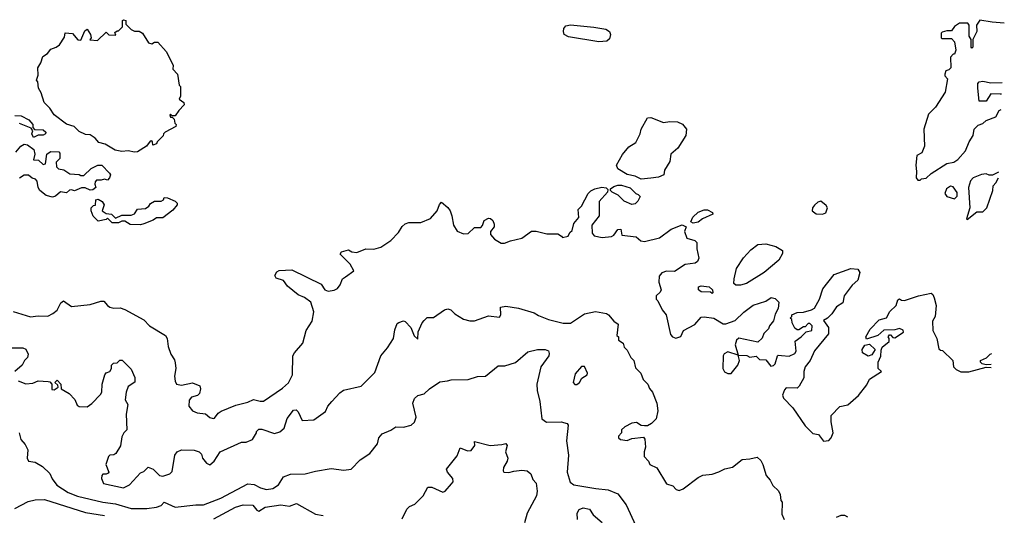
# Model space of a CAD drawing. Extents: x 2210602 to 2357277, y 510288 to 673808.
# Tile 274 of 464: x 2343607 to 2349860, y 558842 to 561990. Entities that reach past the tile are written whole.
import ezdxf

# ---------------------------------------------------------------- set-up
doc = ezdxf.new("R2010")
doc.units = 0

msp = doc.modelspace()

# ---------------------------------------------------------------- linework, layer by layer
at = {"layer": '0CON05XD'}
for points in [[(2344335, 561149.2), (2344295, 561157.5), (2344255, 561153.3), (2344212.3, 561162.3), (2344149.5, 561199.5), (2344109.3, 561209.3), (2344087, 561237), (2344055, 561258.8), (2344025, 561261.2), (2343985, 561280), (2343952.3, 561312.3), (2343905, 561326.7), (2343826.1, 561386.1), (2343798.8, 561428.8), (2343762.5, 561465), (2343743.8, 561525), (2343726.7, 561555), (2343722.5, 561595), (2343713.3, 561605), (2343723, 561637), (2343722.5, 561685), (2343740, 561715), (2343753.6, 561756.4), (2343782.5, 561775), (2343805, 561803.3), (2343837.5, 561815), (2343859.3, 561830.7), (2343891.7, 561878.3), (2343895, 561907.5), (2343941.7, 561901.7), (2343975, 561862.5), (2343995, 561860), (2344020, 561920), (2344035, 561930), (2344056.2, 561895), (2344060, 561875), (2344051.7, 561861.7), (2344101.7, 561858.3), (2344155, 561910), (2344173, 561893), (2344218.3, 561891.7), (2344211.7, 561908.3), (2344225, 561920), (2344235, 561920), (2344260, 561945), (2344260, 561985), (2344265, 561990), (2344280, 561985), (2344281.7, 561961.7), (2344315, 561927.5), (2344335, 561917.5), (2344366.4, 561916.4), (2344387.5, 561905), (2344425, 561842.5), (2344445, 561837.5), (2344463, 561847), (2344485, 561847.5), (2344538, 561788), (2344581.7, 561701.7), (2344580, 561675), (2344610, 561645), (2344620, 561575), (2344627.5, 561565), (2344627.5, 561505), (2344620, 561485), (2344650, 561465), (2344651.7, 561448.3), (2344617, 561413), (2344595, 561380), (2344575, 561380), (2344565, 561390), (2344560, 561385), (2344565, 561370), (2344575, 561370), (2344588.3, 561358.3), (2344592.5, 561332.5), (2344600, 561325), (2344598.3, 561311.7), (2344530, 561275), (2344520, 561265), (2344518.3, 561251.7), (2344480, 561215), (2344475, 561202.5), (2344453, 561193), (2344450, 561215), (2344445, 561220), (2344435, 561217.5), (2344413, 561187), (2344355, 561151.2), (2344335, 561149.2)], [(2349860.4, 561968.7), (2349783.7, 561973.7), (2349705, 561986.7), (2349683.3, 561955), (2349686.7, 561915), (2349660, 561865), (2349660, 561815), (2349655, 561810), (2349650, 561815), (2349650, 561865), (2349637.5, 561885), (2349637.5, 561955), (2349628.3, 561968.3), (2349575, 561967.5), (2349543.6, 561946.4), (2349525, 561920), (2349495, 561920), (2349465, 561910), (2349460, 561905), (2349460, 561875), (2349465, 561870), (2349525, 561870), (2349545, 561850), (2349553, 561797), (2349545, 561770), (2349535, 561770), (2349518.3, 561751.7), (2349520, 561685), (2349508.3, 561671.7), (2349490, 561665), (2349482.5, 561645), (2349482.5, 561632.5), (2349500, 561615), (2349485, 561530), (2349423.8, 561435), (2349379.7, 561390.3), (2349350, 561295), (2349354.1, 561185.9), (2349337.5, 561145), (2349305, 561127.5), (2349297.5, 561065), (2349303.3, 561025), (2349300, 560985), (2349311.7, 560971.7), (2349325, 560970), (2349335, 560980), (2349365, 560982.5), (2349396.4, 561013.6), (2349495, 561076.7), (2349540, 561085), (2349565, 561102.5), (2349613.6, 561156.4), (2349637.5, 561215), (2349662.5, 561255), (2349670, 561295), (2349695, 561320), (2349725, 561330), (2349745, 561350), (2349806.4, 561373.6), (2349827, 561413), (2349839.6, 561420.4)], [(2347285, 561849), (2347091.5, 561881.5), (2347065.6, 561895.6), (2347060, 561915), (2347062.9, 561935), (2347075, 561950.7), (2347105, 561957.5), (2347253.5, 561943.5), (2347329.4, 561929.4), (2347353.5, 561915), (2347358.9, 561895), (2347352.2, 561867.8), (2347335, 561853.4), (2347285, 561849)], [(2349843.2, 561516.1), (2349835, 561517.5), (2349775, 561520), (2349745, 561472.5), (2349701.7, 561471.7), (2349692.5, 561555), (2349692.5, 561585), (2349700, 561595), (2349725, 561600), (2349775, 561588.8), (2349846.1, 561590.4)], [(2343575, 561381.2), (2343615, 561378.8), (2343665, 561354), (2343690, 561325), (2343690, 561305), (2343701.7, 561291.7), (2343755, 561290), (2343772.5, 561275), (2343770, 561265), (2343755, 561257.5), (2343723.6, 561256.4), (2343695, 561242.5), (2343683.3, 561265), (2343690, 561285), (2343680, 561300), (2343605, 561330)], [(2347555, 560976.7), (2347515, 560996.7), (2347465, 561007.5), (2347405, 561042.5), (2347397.5, 561065), (2347435, 561133.3), (2347475, 561182), (2347520.7, 561209.3), (2347546.7, 561265), (2347553.3, 561295), (2347595, 561366.2), (2347615, 561368.8), (2347695, 561336.2), (2347735, 561343.3), (2347785, 561341.2), (2347816.1, 561326.1), (2347842.5, 561295), (2347836.7, 561255), (2347785.8, 561174.2), (2347743.3, 561135), (2347735, 561090), (2347702.5, 561035), (2347697.5, 561005), (2347665, 560990), (2347615, 560983.8), (2347555, 560976.7)], [(2343581.7, 561148.3), (2343613, 561187), (2343635, 561198.8), (2343655.9, 561195.9), (2343697.5, 561165), (2343702.5, 561135), (2343695, 561100), (2343727, 561097), (2343755, 561070), (2343770, 561075), (2343780, 561135), (2343787, 561143), (2343805, 561153.3), (2343855, 561150), (2343861.7, 561141.7), (2343861.7, 561108.3), (2343837.5, 561085), (2343840, 561055), (2343853, 561043), (2343887, 561037), (2343925, 561010), (2343985, 561007.5), (2343995, 561000), (2344015, 561000), (2344060, 561045), (2344103.6, 561066.4), (2344127.5, 561065), (2344177.5, 561015), (2344182.5, 561005), (2344177.5, 560985), (2344165, 560970), (2344145, 560977.5), (2344125, 560970), (2344095, 560970), (2344085, 560960), (2344083.3, 560945), (2344090, 560925), (2344071.7, 560908.3), (2344055, 560906.7), (2344023, 560923), (2343998.3, 560921.7), (2343955, 560902.5), (2343935, 560910), (2343923, 560907), (2343905, 560890), (2343865, 560897.5), (2343835, 560870), (2343815, 560862.5), (2343775, 560872.5), (2343734.1, 560904.1), (2343723.9, 560923.9), (2343716.7, 560965), (2343706.4, 560976.4), (2343685, 560982.5), (2343661.7, 561001.7), (2343635, 561002.5), (2343605, 560982.5)], [(2349824.4, 561021.3), (2349785, 561003.3), (2349765, 561002.5), (2349745, 561010), (2349715, 561007.5), (2349662.5, 560985), (2349645, 560967.5), (2349632.5, 560925), (2349641.2, 560795), (2349620, 560725), (2349625, 560720), (2349685, 560770), (2349725, 560770), (2349750, 560795), (2349787.5, 560905), (2349790, 560935), (2349807, 560953), (2349823.1, 560985.7)], [(2343565, 560136), (2343675, 560102.5), (2343725, 560110), (2343785, 560107.8), (2343816.4, 560123.6), (2343845.5, 560144.5), (2343867.7, 560192.3), (2343885, 560203.8), (2343935, 560168.8), (2344055, 560180), (2344121.7, 560201.7), (2344141.7, 560201.7), (2344164.1, 560174.1), (2344180, 560165), (2344205, 560156.7), (2344245, 560160), (2344275, 560148.6), (2344395, 560084), (2344431.2, 560045), (2344533.3, 559985), (2344543.3, 559965), (2344550, 559915), (2344566.1, 559866.1), (2344589.5, 559829.5), (2344595, 559810), (2344597.5, 559775), (2344590, 559725), (2344593.9, 559693.9), (2344603.3, 559675), (2344635, 559668.8), (2344705, 559683.8), (2344750, 559665), (2344756, 559645), (2344748.8, 559615), (2344735, 559602), (2344697.7, 559592.3), (2344683.6, 559573.6), (2344680, 559535), (2344705, 559506.2), (2344733.2, 559493.2), (2344787.3, 559487.3), (2344814.2, 559464.2), (2344835, 559456.7), (2344845, 559460), (2344868.3, 559491.7), (2344885.9, 559504.1), (2344978.8, 559541.2), (2345055, 559560), (2345091.7, 559578.3), (2345135, 559566.2), (2345155, 559566.7), (2345275, 559649.2), (2345315, 559684.2), (2345339.4, 559735), (2345342, 559855), (2345352, 559875), (2345404.6, 559935.4), (2345427.1, 560015), (2345464.3, 560075), (2345475.6, 560135), (2345456.8, 560196.8), (2345415, 560226.2), (2345375, 560242.5), (2345308.3, 560298.3), (2345283, 560333), (2345235, 560347.5), (2345226.7, 560365), (2345240.7, 560389.3), (2345255, 560397.5), (2345335, 560401.2), (2345520.7, 560310.7), (2345545, 560273.3), (2345566.4, 560266.4), (2345605, 560272), (2345625, 560283.3), (2345641.2, 560305), (2345656.4, 560343.6), (2345675, 560357.5), (2345730, 560395), (2345706.4, 560436.4), (2345641.7, 560501.7), (2345650, 560515), (2345695, 560527.5), (2345716.1, 560516.1), (2345747.7, 560512.3), (2345805, 560533.8), (2345855, 560532.5), (2345900, 560545), (2345965, 560586.7), (2346012.3, 560637.7), (2346035, 560676.7), (2346055, 560694), (2346078.8, 560701.2), (2346155, 560701.9), (2346215, 560728), (2346257.5, 560775), (2346273.3, 560816.7), (2346285, 560830), (2346325, 560796.7), (2346340, 560775), (2346351.2, 560745), (2346361.2, 560685), (2346385, 560647.5), (2346425, 560630), (2346455, 560632.5), (2346495, 560670), (2346535, 560670), (2346547, 560683), (2346557.5, 560715), (2346585, 560730), (2346598, 560728), (2346612.5, 560715), (2346620.7, 560690.7), (2346620, 560675), (2346597.5, 560645), (2346597.5, 560625), (2346623.3, 560595), (2346665, 560570), (2346685, 560570), (2346725, 560586.2), (2346795, 560602), (2346856.4, 560646.4), (2346886.4, 560646.4), (2346955, 560628.8), (2347025, 560630), (2347047.5, 560615), (2347055, 560607.5), (2347090, 560615), (2347101.7, 560638.3), (2347115, 560650), (2347126.7, 560695), (2347157, 560733), (2347153.8, 560785), (2347174.1, 560805.9), (2347216.7, 560885), (2347235, 560903.3), (2347260, 560915), (2347305, 560926.2), (2347331.7, 560921.7), (2347341.7, 560911.7), (2347340, 560895), (2347287.5, 560835), (2347286.7, 560745), (2347240, 560685), (2347242.5, 560635), (2347255, 560617.5), (2347306.4, 560606.4), (2347366.1, 560613.9), (2347379.3, 560620.7), (2347405, 560657.5), (2347425, 560660), (2347431.7, 560621.7), (2347521.7, 560611.7), (2347552.5, 560585), (2347575, 560582), (2347670, 560605), (2347745, 560660), (2347815, 560686.7), (2347840, 560675), (2347830, 560645), (2347845, 560602.5), (2347895, 560586.7), (2347906.7, 560575), (2347906.7, 560535), (2347920, 560475), (2347912.5, 560455), (2347896.1, 560443.9), (2347834.1, 560435.9), (2347765, 560390), (2347715, 560392.5), (2347685, 560382.5), (2347668.3, 560361.7), (2347667, 560323)], [(2347495, 560816.7), (2347445, 560836.7), (2347407.5, 560875), (2347370, 560895), (2347360, 560905), (2347360, 560915), (2347379.3, 560930.7), (2347405, 560938.8), (2347428.3, 560938.3), (2347485, 560922.5), (2347520, 560885), (2347535, 560880), (2347547, 560867), (2347533.6, 560836.4), (2347515, 560820), (2347495, 560816.7)], [(2349545, 560852.5), (2349561.7, 560868.3), (2349561.7, 560891.7), (2349535, 560927.5), (2349518.3, 560931.7), (2349492.5, 560915), (2349482.5, 560885), (2349495, 560867.5), (2349545, 560852.5)], [(2344375, 560687.5), (2344308.3, 560688.3), (2344275, 560710), (2344255, 560710), (2344235, 560700), (2344195, 560700), (2344165, 560730), (2344155, 560720), (2344105, 560710), (2344073, 560743), (2344060, 560775), (2344060, 560795), (2344075, 560810), (2344088.3, 560811.7), (2344090, 560845), (2344105, 560850), (2344130, 560835), (2344142.5, 560815), (2344130, 560775), (2344155, 560760), (2344190, 560755), (2344215, 560730), (2344255, 560747.5), (2344315, 560747.5), (2344335, 560757.5), (2344355, 560787.5), (2344405, 560790), (2344427.5, 560805), (2344437, 560823), (2344463, 560837), (2344505, 560837.5), (2344520, 560845), (2344525, 560860), (2344545, 560857.5), (2344595, 560836.7), (2344607.5, 560825), (2344607.5, 560815), (2344579.5, 560780.5), (2344515, 560732.5), (2344475, 560732.5), (2344453.6, 560716.4), (2344395, 560692.5), (2344375, 560687.5)], [(2347885, 560697.5), (2347870, 560705), (2347882.5, 560735), (2347915, 560767.5), (2347955, 560783.3), (2347975, 560783.3), (2348007.5, 560765), (2348010, 560755), (2347943.9, 560726.1), (2347915, 560703.3), (2347885, 560697.5)], [(2348705, 560753.8), (2348725.8, 560764.2), (2348736.7, 560795), (2348729.5, 560809.5), (2348695, 560836.7), (2348675, 560830), (2348655, 560812.5), (2348642.5, 560795), (2348640, 560775), (2348665, 560757.5), (2348705, 560753.8)], [(2348155, 560303.3), (2348143.3, 560315), (2348143.8, 560345), (2348159.5, 560410.5), (2348203.2, 560476.8), (2348251.2, 560528.8), (2348295, 560561.2), (2348345.8, 560565.8), (2348408.8, 560548.8), (2348452.5, 560525), (2348452.5, 560505), (2348427.3, 560462.7), (2348335.8, 560384.2), (2348223.3, 560315), (2348185, 560304), (2348155, 560303.3)], [(2347667, 560323), (2347680, 560275), (2347675, 560260), (2347650, 560235), (2347650, 560215), (2347660, 560205), (2347686.4, 560146.4), (2347713.3, 560115), (2347740.5, 559990.5), (2347752.5, 559975), (2347775, 559966.7), (2347805, 559977.5), (2347823.6, 560016.4), (2347895.8, 560054.2), (2347935, 560100), (2347955, 560103.3), (2348015, 560093.3), (2348075, 560057.5), (2348091.7, 560058.3), (2348150.5, 560079.5), (2348207, 560133), (2348265, 560175.8), (2348345, 560201.2), (2348380, 560225), (2348405, 560220), (2348428.8, 560195), (2348423.9, 560156.1), (2348405, 560120), (2348393.6, 560076.4), (2348370, 560045), (2348363.6, 560026.4), (2348333.9, 559996.1), (2348323, 559967), (2348295, 559942.5), (2348173.6, 559966.4), (2348160, 559955), (2348150, 559925), (2348170, 559860), (2348225, 559857.5), (2348245, 559846.7), (2348285, 559852.5), (2348305, 559832.5), (2348345, 559830), (2348378.3, 559788.3), (2348395, 559792.5), (2348406.1, 559803.9), (2348420, 559855), (2348425, 559860), (2348445, 559857.5), (2348495, 559852.5), (2348529.3, 559870.7), (2348537.5, 559885), (2348531.7, 559948.3), (2348570, 559975), (2348601.7, 560008.3), (2348637.5, 560015), (2348640, 560045), (2348625, 560060), (2348615, 560060), (2348595, 560040), (2348585, 560040), (2348555, 560020), (2348545, 560020), (2348530.7, 560030.7), (2348512.5, 560065), (2348510, 560085), (2348500, 560095), (2348510, 560105), (2348510, 560115), (2348545, 560130), (2348585, 560133.3), (2348635, 560146.7), (2348655, 560157.5), (2348686.2, 560215), (2348708.8, 560281.2), (2348779.3, 560370.7), (2348885, 560409.2), (2348930, 560405), (2348942.5, 560385), (2348930, 560335), (2348895, 560303.8), (2348856, 560254), (2348843.3, 560235), (2348835, 560192.5), (2348794.1, 560165.9), (2348765, 560122.5), (2348736.4, 560093.6), (2348711.7, 560078.3), (2348743.3, 560035), (2348743.3, 559995), (2348654.2, 559885.8), (2348628, 559825), (2348596.2, 559785), (2348586.2, 559755), (2348586.7, 559715), (2348557, 559663), (2348545, 559650), (2348475, 559652.5), (2348465, 559640), (2348452.5, 559605), (2348457.5, 559585), (2348517.5, 559525), (2348595, 559410), (2348645, 559362.5), (2348680, 559355), (2348713, 559313), (2348745, 559317.5), (2348760, 559335), (2348772.5, 559365), (2348760, 559435), (2348760, 559475), (2348815, 559532.5), (2348866.1, 559543.9), (2348935, 559603.3), (2348988.3, 559671.7), (2349005, 559707.5), (2349080, 559755), (2349060, 559775), (2349060, 559815), (2349077, 559853), (2349078.3, 559891.7), (2349085, 559910), (2349130, 559945), (2349130, 559965), (2349122.5, 559975), (2349131.7, 559988.3), (2349138.3, 559988.3), (2349151.7, 559971.7), (2349165, 559970), (2349220, 560005), (2349218.3, 560018.3), (2349195, 560027.5), (2349165, 560020), (2349095, 560017.5), (2349056.1, 559983.9), (2348985, 559960), (2348980, 559975), (2349007.5, 560025), (2349065, 560083.3), (2349113, 560097), (2349132.7, 560137.3), (2349173.3, 560175), (2349185, 560210), (2349195, 560217.5), (2349208.3, 560208.3), (2349227, 560207), (2349315, 560236), (2349395, 560252.5), (2349407.5, 560245), (2349413.9, 560223.9), (2349426.9, 560175), (2349421.2, 560105), (2349403.3, 560075), (2349406.1, 560016.1), (2349432.5, 559965), (2349445, 559900), (2349455, 559890), (2349468.3, 559888.3), (2349532.5, 559825), (2349537.5, 559785), (2349555, 559767.5), (2349583.6, 559753.6), (2349635, 559752.5), (2349745, 559782.5), (2349776.8, 559780.5)], [(2348005, 560250), (2347995, 560260), (2347935, 560261.2), (2347917.5, 560275), (2347917.5, 560292.5), (2347935, 560300), (2347985, 560292.5), (2348007.5, 560275), (2348010, 560255), (2348005, 560250)], [(2343597, 559697), (2343645, 559676.7), (2343689.3, 559680.7), (2343725, 559696.7), (2343788.3, 559691.7), (2343798.8, 559688.8), (2343810, 559675), (2343811.7, 559641.7), (2343825, 559640), (2343850, 559655), (2343848.3, 559668.3), (2343830, 559685), (2343845, 559700), (2343867.5, 559675), (2343870, 559645), (2343921.2, 559615), (2343957.3, 559577.3), (2343971.7, 559541.7), (2343985, 559532.5), (2344035, 559532), (2344065, 559551.2), (2344120.5, 559609.5), (2344128.8, 559625), (2344130, 559675), (2344146.7, 559735), (2344155, 559747.5), (2344180, 559755), (2344190, 559775), (2344190, 559795), (2344201.7, 559808.3), (2344225, 559810), (2344243, 559827), (2344257, 559827), (2344315, 559770), (2344337, 559717), (2344337, 559687), (2344295, 559660), (2344282.5, 559625), (2344277.5, 559575), (2344293.3, 559545), (2344283.3, 559485), (2344286.7, 559385), (2344267.5, 559365), (2344255, 559340), (2344247, 559283), (2344217.5, 559235), (2344205, 559226.7), (2344180, 559225), (2344170, 559215), (2344153.3, 559165), (2344172.5, 559115), (2344169.3, 559110.7), (2344155, 559102.5), (2344135, 559102.5), (2344127.5, 559095), (2344126.7, 559075), (2344140, 559045), (2344265, 559015.8), (2344305, 559036.2), (2344375, 559112.5), (2344395, 559120), (2344423.3, 559146.7), (2344454, 559135), (2344495, 559093.8), (2344515, 559090), (2344560, 559105), (2344575, 559120), (2344592.5, 559225), (2344606.7, 559245), (2344635, 559258.8), (2344715, 559256.2), (2344747.5, 559245), (2344760.7, 559230.7), (2344767.5, 559205), (2344794.1, 559174.1), (2344815, 559163.3), (2344842.5, 559185), (2344880, 559245), (2345015, 559307.5), (2345045, 559307.5), (2345085, 559322.5), (2345110, 559365), (2345110, 559375), (2345125, 559390), (2345145, 559390), (2345225, 559362), (2345258.8, 559371.2), (2345286.7, 559395), (2345305, 559457.5), (2345345, 559510), (2345361.7, 559511.7), (2345375, 559500), (2345400, 559445), (2345475, 559448), (2345549.5, 559500.5), (2345563.3, 559535), (2345590, 559565), (2345640.5, 559619.5), (2345663.9, 559636.1), (2345775, 559662.5), (2345861.7, 559748.3), (2345900.8, 559855), (2345942, 559905), (2345980, 559965), (2345989.5, 560020.5), (2346005, 560060), (2346015, 560067.5), (2346045, 560077.5), (2346055, 560072.5), (2346090, 560035), (2346111.7, 559981.7), (2346135, 559960), (2346137.5, 560007.5), (2346162.5, 560065), (2346175, 560080), (2346195, 560097.5), (2346235, 560097.5), (2346305, 560146.7), (2346325, 560153.3), (2346345, 560147.5), (2346371.2, 560121.2), (2346425, 560088.8), (2346465, 560076.7), (2346495, 560077.5), (2346585, 560110), (2346655, 560100), (2346662.5, 560115), (2346660, 560165), (2346695, 560170), (2346775, 560156.7), (2346875, 560128.8), (2346901.4, 560111.4), (2346965, 560085.7), (2347057.9, 560062.1)], [(2347057.9, 560062.1), (2347105, 560063.1), (2347195, 560120.8), (2347263.9, 560136.1), (2347333.6, 560123.6), (2347347.5, 560115), (2347380, 560075), (2347407.5, 560055), (2347400, 559985), (2347410, 559975), (2347410, 559955), (2347440, 559935), (2347445, 559910), (2347465, 559890), (2347487.5, 559845), (2347506.7, 559825), (2347518.8, 559778.8), (2347552.5, 559745), (2347566.7, 559705), (2347596.7, 559675), (2347606.4, 559646.4), (2347626.7, 559625), (2347652.5, 559555), (2347660, 559505), (2347650, 559455), (2347620, 559425), (2347595, 559410), (2347575, 559410), (2347553, 559413), (2347525, 559432.5), (2347495, 559427.5), (2347450, 559405), (2347430, 559385), (2347430, 559365), (2347410, 559345), (2347410, 559335), (2347423, 559323), (2347465, 559317.5), (2347495, 559330), (2347568.3, 559338.3), (2347577.5, 559325), (2347582.5, 559275), (2347572.5, 559245), (2347572.5, 559215), (2347600, 559185), (2347610, 559165), (2347653, 559143), (2347715, 559042.5), (2347755, 559030), (2347776.4, 559006.4), (2347795, 559000), (2347820.7, 559009.3), (2347917, 559083), (2347945, 559097.5), (2348005, 559103.3), (2348048.3, 559118.3), (2348085, 559136.7), (2348135, 559147.5), (2348195, 559196.7), (2348245, 559200), (2348291.7, 559211.7), (2348315, 559190), (2348327.5, 559165), (2348347.5, 559095), (2348372.5, 559065), (2348390.7, 559030.7), (2348426.4, 558996.4), (2348437.5, 558975), (2348440, 558935), (2348450, 558925), (2348448.3, 558848.3), (2348462.5, 558815)], [(2343514.2, 559905.8), (2343626.1, 559906.1), (2343646.4, 559896.4), (2343660, 559865), (2343656.7, 559843.3), (2343637.5, 559825), (2343622.5, 559795), (2343576.7, 559755)], [(2348995, 559852.5), (2348960, 559875), (2348957.5, 559895), (2348975, 559922.5), (2349005, 559930), (2349040, 559895), (2349018.3, 559861.7), (2348995, 559852.5)], [(2343602.5, 559365), (2343614.3, 559324.3), (2343642.3, 559292.3), (2343657.3, 559257.3), (2343654, 559205), (2343662.5, 559185), (2343705, 559180), (2343751.7, 559151.7), (2343798.3, 559108.3), (2343812.6, 559072.6), (2343843.6, 559033.6), (2343915, 558987.8), (2343973.3, 558963.3), (2344135, 558926.2), (2344214.6, 558914.6), (2344315, 558885.7), (2344414.3, 558885.7), (2344475, 558894.4), (2344505, 558903.3), (2344525, 558925.6), (2344595, 558894.5), (2344725, 558909.4), (2344775, 558908.9), (2344885, 558951.4), (2345055, 559041.9), (2345095, 559037.1), (2345136.3, 559016.3), (2345175, 559005.6), (2345215, 559012.9), (2345250, 559035), (2345282.7, 559087.3), (2345325.7, 559104.3), (2345420, 559105), (2345485, 559122.9), (2345585, 559138.6), (2345665, 559128), (2345712.5, 559135), (2345770, 559195), (2345830, 559235), (2345880, 559295), (2345886.7, 559335), (2345909.5, 559360.5), (2345965, 559383.8), (2345995, 559404), (2346045, 559401.2), (2346092.5, 559415), (2346115, 559433.3), (2346124, 559465), (2346104, 559555), (2346115, 559583.3), (2346135, 559603.3), (2346175, 559612.5), (2346210, 559645), (2346275, 559690), (2346324, 559696), (2346347.7, 559702.3), (2346455, 559704.3), (2346515, 559722.9), (2346565, 559726.2), (2346645, 559791.2), (2346688.3, 559791.7), (2346755, 559812), (2346835, 559881.1), (2346895.7, 559894.3), (2346945, 559894.2), (2346965, 559886.2), (2346970.5, 559870.5), (2346967.5, 559855), (2346916, 559785), (2346891.4, 559675), (2346892.9, 559635), (2346910.6, 559565), (2346923.3, 559455), (2346953.6, 559433.6), (2347045, 559436.2), (2347083.3, 559425), (2347090, 559415), (2347079.2, 559315), (2347091.5, 559225), (2347082.9, 559115), (2347102.1, 559052.1), (2347125.7, 559035.7), (2347265, 559011.5), (2347345, 559003.1), (2347405, 558978), (2347458.3, 558908.3), (2347520, 558775)], [(2348125, 559743.3), (2348167.5, 559795), (2348177.5, 559825), (2348170, 559860), (2348105, 559881.2), (2348081.4, 559868.6), (2348073.8, 559855), (2348073.3, 559775), (2348083.9, 559753.9), (2348105, 559743.3), (2348125, 559743.3)], [(2349777.5, 559799.1), (2349745, 559797.5), (2349720, 559805), (2349710, 559815), (2349710, 559825), (2349747, 559843), (2349770, 559865), (2349780.2, 559870.1)], [(2347145, 559672.5), (2347162.5, 559685), (2347177, 559713), (2347210, 559735), (2347212.5, 559745), (2347195, 559787.5), (2347175, 559787.5), (2347135, 559740), (2347122.5, 559685), (2347133, 559673), (2347145, 559672.5)], [(2346035, 558820), (2346065, 558880), (2346083, 558897), (2346116.4, 558913.6), (2346170, 558965), (2346200, 559020), (2346225, 559020), (2346295, 558988.8), (2346310, 558995), (2346348.8, 559041.2), (2346358.8, 559055), (2346356.7, 559075), (2346323.3, 559115), (2346317.5, 559135), (2346385, 559220), (2346405, 559270), (2346450.7, 559250.7), (2346475, 559253.3), (2346497.5, 559285), (2346495, 559310), (2346595, 559286.2), (2346669.3, 559290.7), (2346695, 559297.5), (2346702.5, 559285), (2346692.5, 559245), (2346706.7, 559205), (2346702.5, 559185), (2346680, 559145), (2346677.5, 559125), (2346682.5, 559115), (2346713.6, 559113.6), (2346745, 559123.3), (2346795, 559128), (2346830, 559125), (2346852.5, 559105), (2346865, 559070), (2346887, 559047), (2346894, 558995), (2346889.2, 558965), (2346829.2, 558855), (2346813.8, 558795)], [(2343576.7, 558885), (2343660.7, 558929.3), (2343705, 558940.6), (2343765, 558943.1), (2344025, 558860), (2344145, 558840.5)], [(2344839.5, 558820.5), (2344977, 558893), (2345025, 558909.4), (2345087.1, 558907.1), (2345112, 558875), (2345125, 558868), (2345165, 558894.2), (2345265, 558909.2), (2345319.5, 558900.5), (2345365, 558917.5), (2345485, 558848.8), (2345535, 558840)], [(2347150, 558815), (2347148, 558855), (2347160.3, 558879.7), (2347185, 558890), (2347225, 558881.2), (2347250, 558845), (2347305.8, 558795.8)], [(2348795, 558830), (2348825, 558842.5), (2348845, 558842.5), (2348865, 558832.5)]]:
    msp.add_lwpolyline(points, dxfattribs=at)

doc.saveas('drawing.dxf')
